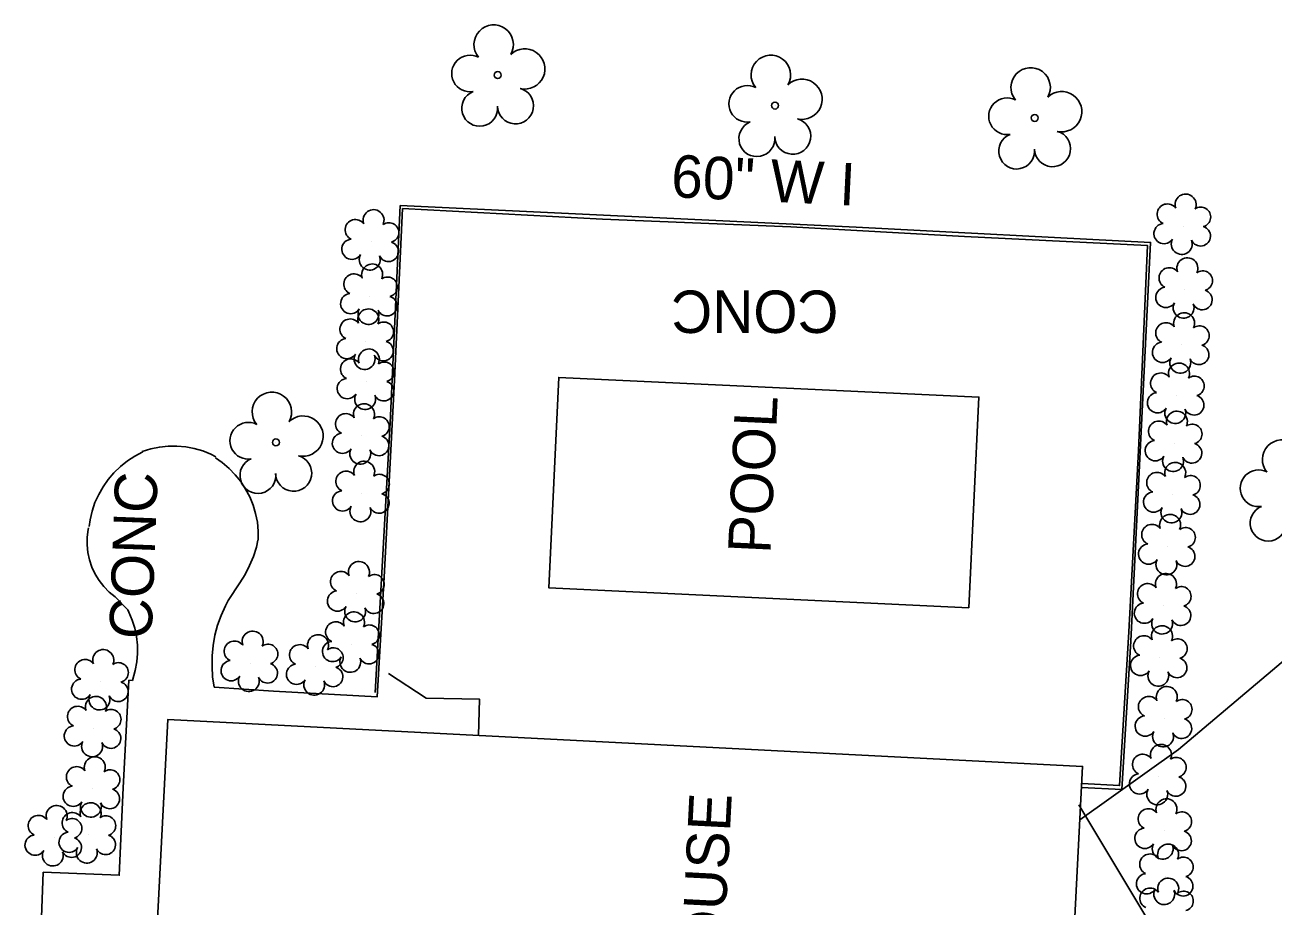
# Model space of a CAD drawing. Extents: x 1614611 to 1617571, y 898867 to 905462.
# Drawn here: x 1616421.3 to 1616538.9, y 903749 to 903832 of the extents above; entities that cross this region are included whole.
import ezdxf

# ---------------------------------------------------------------- set-up
doc = ezdxf.new("R2010")
doc.units = 0
for name, color, linetype in [('Exist Building', 7, 'Continuous'), ('Exist Building Text', 7, 'Continuous'), ('Exist Hydro Pool or Reservoir', 7, 'Continuous'), ('Exist Hydro Pool or Reservoir Text', 7, 'Continuous'), ('Exist Other Culture Area Outline', 7, 'Continuous'), ('Exist Other Culture Area Outline Text', 7, 'Continuous'), ('Exist Other Culture Fence Line', 7, 'Continuous'), ('Exist Other Culture Fence Line Text', 7, 'Continuous'), ('Exist Other Culture Gate', 7, 'Continuous'), ('Exist Utilities Telephone UG Cable SUE LOS B', 7, 'Continuous'), ('Exist Vegetation Shrub CELL', 7, 'Continuous'), ('Exist Vegetation Tree CELL', 7, 'Continuous'), ('Prop Drainage Structure Catch Basin Grate 840 03E Label', 7, 'Continuous')]:
    doc.layers.add(name, color=color, linetype=linetype)

msp = doc.modelspace()

# ---------------------------------------------------------------- linework, layer by layer
at = {"layer": 'Exist Building'}
for points in [[(1616432.41, 903791.79), (1616431.66, 903791.4), (1616430.96, 903790.94), (1616430.3, 903790.42), (1616429.69, 903789.83), (1616429.15, 903789.2), (1616428.66, 903788.51), (1616428.25, 903787.78), (1616427.9, 903787.01), (1616427.63, 903786.22), (1616427.44, 903785.4), (1616427.34, 903784.75)], [(1616443.28, 903783.5), (1616443.28, 903784.33), (1616443.2, 903785.16), (1616443.04, 903785.98), (1616442.8, 903786.78), (1616442.48, 903787.55), (1616442.1, 903788.29), (1616441.64, 903788.99), (1616441.12, 903789.64), (1616440.54, 903790.24), (1616439.9, 903790.78), (1616439.27, 903791.23)], [(1616497.51, 903722.23), (1616434.95, 903725.43), (1616435.18, 903729.98), (1616432.89, 903730.1), (1616434.76, 903766.57), (1616520.96, 903762.15), (1616519.1, 903725.79), (1616514.81, 903726.01), (1616514.57, 903721.36), (1616508.97, 903721.64)]]:
    msp.add_lwpolyline(points, dxfattribs=at)
at = {"layer": 'Exist Hydro Pool or Reservoir'}
msp.add_lwpolyline([(1616510.26, 903777.11), (1616470.68, 903778.97), (1616471.61, 903798.81), (1616511.19, 903796.95)], close=True, dxfattribs=at)
at = {"layer": 'Exist Other Culture Area Outline'}
for points in [[(1616525.32, 903774.82), (1616526.23, 903791.92), (1616527.07, 903811.25), (1616509.83, 903812.09), (1616493.48, 903812.99), (1616475.73, 903813.71), (1616456.88, 903814.72), (1616456.12, 903798.56), (1616455.14, 903779.98), (1616454.5, 903768.71), (1616444.71, 903769.25), (1616439.14, 903769.63), (1616438.99, 903770.6), (1616438.93, 903771.58), (1616438.94, 903772.56), (1616439.03, 903773.54), (1616439.21, 903774.51), (1616439.46, 903775.45), (1616439.78, 903776.38), (1616440.19, 903777.27), (1616440.46, 903777.8), (1616441.54, 903779.46), (1616442.04, 903780.25), (1616442.47, 903781.07), (1616442.83, 903781.94), (1616443.12, 903782.82), (1616443.26, 903783.46)], [(1616439.29, 903791.34), (1616438.83, 903791.57), (1616438.06, 903791.88), (1616437.26, 903792.11), (1616436.45, 903792.26), (1616435.62, 903792.33), (1616434.79, 903792.33), (1616433.97, 903792.24), (1616433.16, 903792.08), (1616432.36, 903791.84), (1616432.34, 903791.83)], [(1616431.08, 903770.27), (1616431.43, 903770.26), (1616431.69, 903771.2), (1616431.84, 903771.99), (1616431.92, 903772.79), (1616431.91, 903773.59), (1616431.82, 903774.39), (1616431.66, 903775.18), (1616431.42, 903775.94), (1616431.1, 903776.68), (1616430.99, 903776.9), (1616429.79, 903778.12), (1616429.24, 903778.58), (1616428.73, 903779.1), (1616428.29, 903779.66), (1616427.92, 903780.28), (1616427.61, 903780.93), (1616427.38, 903781.61), (1616427.23, 903782.32), (1616427.16, 903783.03), (1616427.16, 903783.75), (1616427.25, 903784.47), (1616427.28, 903784.64)], [(1616525.32, 903774.82), (1616524.45, 903760.34), (1616520.88, 903760.54)], [(1616422.42, 903736.1), (1616423.02, 903752.18), (1616430.18, 903751.89), (1616430.55, 903760.13), (1616431.08, 903770.27)]]:
    msp.add_lwpolyline(points, dxfattribs=at)
at = {"layer": 'Exist Other Culture Fence Line'}
for points in [[(1616454.29, 903769.12), (1616455.71, 903794.54), (1616456.66, 903815.01), (1616499.62, 903812.98), (1616527.37, 903811.53), (1616525.52, 903773.96)], [(1616520.86, 903760.15), (1616524.67, 903759.96), (1616525.52, 903773.96)], [(1616459.1, 903768.58), (1616464.13, 903768.49), (1616464.05, 903765.07)]]:
    msp.add_lwpolyline(points, dxfattribs=at)
at = {"layer": 'Exist Other Culture Gate'}
msp.add_line((1616459.1, 903768.58), (1616455.55, 903770.9), dxfattribs=at)
at = {"layer": 'Exist Utilities Telephone UG Cable SUE LOS B'}
msp.add_lwpolyline([(1616520.72, 903757.13), (1616530.01, 903763.75), (1616541.27, 903773.26), (1616542.35, 903774.76), (1616543.86, 903783.52), (1616549.82, 903791.47), (1616576.77, 903808.87), (1616587.38, 903812.14)], dxfattribs=at)
at = {"layer": 'Exist Vegetation Shrub CELL'}
for p, q in [((1616530.44, 903813.06), (1616530.44, 903813.06)), ((1616453.92, 903811.59), (1616453.92, 903811.59)), ((1616453.8, 903806.47), (1616453.8, 903806.47)), ((1616530.61, 903807.05), (1616530.61, 903807.05)), ((1616453.43, 903802.23), (1616453.43, 903802.23)), ((1616530.3, 903801.87), (1616530.3, 903801.87)), ((1616453.49, 903798.46), (1616453.49, 903798.46)), ((1616529.82, 903797.13), (1616529.82, 903797.13)), ((1616453.02, 903793.3), (1616453.02, 903793.3)), ((1616529.62, 903792.6), (1616529.62, 903792.6)), ((1616453.04, 903787.88), (1616453.04, 903787.88)), ((1616529.46, 903787.77), (1616529.46, 903787.77)), ((1616528.99, 903782.87), (1616528.99, 903782.87)), ((1616452.55, 903778.43), (1616452.55, 903778.43)), ((1616528.59, 903777.3), (1616528.59, 903777.3)), ((1616452.09, 903773.68), (1616452.09, 903773.68)), ((1616528.23, 903772.38), (1616528.23, 903772.38)), ((1616442.53, 903771.87), (1616442.53, 903771.87)), ((1616448.69, 903771.53), (1616448.69, 903771.53)), ((1616428.45, 903770.13), (1616428.45, 903770.13)), ((1616528.67, 903766.65), (1616528.67, 903766.65)), ((1616427.76, 903765.72), (1616427.76, 903765.72)), ((1616528.13, 903761.2), (1616528.13, 903761.2)), ((1616427.65, 903760.03), (1616427.65, 903760.03)), ((1616427.26, 903755.7), (1616427.26, 903755.7)), ((1616528.64, 903756.07), (1616528.64, 903756.07)), ((1616424.06, 903755.44), (1616424.06, 903755.44)), ((1616528.79, 903751.8), (1616528.79, 903751.8))]:
    msp.add_line(p, q, dxfattribs=at)
for centre, radius, start, end in [((1616530.67, 903815.1), 0.99, 334.8391, 200.4717), ((1616454.15, 903813.63), 0.99, 334.8391, 200.4717), ((1616528.96, 903814.19), 0.968, 35.8908, 245.4216), ((1616532.11, 903813.93), 0.929, 284.4567, 126.0861), ((1616452.44, 903812.72), 0.968, 35.8908, 245.4216), ((1616455.6, 903812.46), 0.929, 284.4567, 126.0861), ((1616528.64, 903812.36), 0.955, 95.1099, 327.9534), ((1616532.08, 903812.13), 0.937, 204.9913, 73.4601), ((1616452.12, 903810.89), 0.955, 95.1099, 327.9534), ((1616455.56, 903810.66), 0.937, 204.9913, 73.4601), ((1616530.31, 903811.38), 0.984, 151.2797, 21.387), ((1616453.79, 903809.91), 0.984, 151.2797, 21.387), ((1616530.84, 903809.09), 0.99, 334.8391, 200.4717), ((1616452.31, 903807.6), 0.968, 35.8908, 245.4216), ((1616454.02, 903808.51), 0.99, 334.8391, 200.4717), ((1616529.13, 903808.18), 0.968, 35.8908, 245.4216), ((1616532.28, 903807.92), 0.929, 284.4567, 126.0861), ((1616455.47, 903807.34), 0.929, 284.4567, 126.0861), ((1616528.81, 903806.35), 0.955, 95.1099, 327.9534), ((1616452, 903805.77), 0.955, 95.1099, 327.9534), ((1616455.43, 903805.54), 0.937, 204.9913, 73.4601), ((1616532.24, 903806.12), 0.937, 204.9913, 73.4601), ((1616453.66, 903804.27), 0.99, 334.8391, 200.4717), ((1616453.67, 903804.79), 0.984, 151.2797, 21.387), ((1616530.48, 903805.37), 0.984, 151.2797, 21.387), ((1616530.53, 903803.91), 0.99, 334.8391, 200.4717), ((1616451.95, 903803.35), 0.968, 35.8908, 245.4216), ((1616455.11, 903803.1), 0.929, 284.4567, 126.0861), ((1616528.82, 903803), 0.968, 35.8908, 245.4216), ((1616531.97, 903802.74), 0.929, 284.4567, 126.0861), ((1616451.63, 903801.52), 0.955, 95.1099, 327.9534), ((1616453.71, 903800.5), 0.99, 334.8391, 200.4717), ((1616455.07, 903801.3), 0.937, 204.9913, 73.4601), ((1616528.5, 903801.17), 0.955, 95.1099, 327.9534), ((1616531.94, 903800.95), 0.937, 204.9913, 73.4601), ((1616452, 903799.59), 0.968, 35.8908, 245.4216), ((1616453.31, 903800.54), 0.984, 151.2797, 21.387), ((1616455.16, 903799.33), 0.929, 284.4567, 126.0861), ((1616530.17, 903800.19), 0.984, 151.2797, 21.387), ((1616528.34, 903798.26), 0.968, 35.8908, 245.4216), ((1616530.05, 903799.17), 0.99, 334.8391, 200.4717), ((1616451.68, 903797.75), 0.955, 95.1099, 327.9534), ((1616455.12, 903797.53), 0.937, 204.9913, 73.4601), ((1616531.5, 903798), 0.929, 284.4567, 126.0861), ((1616453.36, 903796.77), 0.984, 151.2797, 21.387), ((1616528.02, 903796.42), 0.955, 95.1099, 327.9534), ((1616531.46, 903796.2), 0.937, 204.9913, 73.4601), ((1616453.25, 903795.34), 0.99, 334.8391, 200.4717), ((1616529.7, 903795.45), 0.984, 151.2797, 21.387), ((1616529.85, 903794.64), 0.99, 334.8391, 200.4717), ((1616451.54, 903794.43), 0.968, 35.8908, 245.4216), ((1616454.7, 903794.17), 0.929, 284.4567, 126.0861), ((1616528.14, 903793.73), 0.968, 35.8908, 245.4216), ((1616531.29, 903793.47), 0.929, 284.4567, 126.0861), ((1616451.22, 903792.6), 0.955, 95.1099, 327.9534), ((1616454.66, 903792.37), 0.937, 204.9913, 73.4601), ((1616452.9, 903791.62), 0.984, 151.2797, 21.387), ((1616527.82, 903791.9), 0.955, 95.1099, 327.9534), ((1616531.26, 903791.67), 0.937, 204.9913, 73.4601), ((1616453.27, 903789.92), 0.99, 334.8391, 200.4717), ((1616529.49, 903790.92), 0.984, 151.2797, 21.387), ((1616529.69, 903789.81), 0.99, 334.8391, 200.4717), ((1616451.56, 903789.01), 0.968, 35.8908, 245.4216), ((1616454.71, 903788.75), 0.929, 284.4567, 126.0861), ((1616527.97, 903788.89), 0.968, 35.8908, 245.4216), ((1616531.13, 903788.63), 0.929, 284.4567, 126.0861), ((1616451.24, 903787.17), 0.955, 95.1099, 327.9534), ((1616454.68, 903786.95), 0.937, 204.9913, 73.4601), ((1616527.66, 903787.06), 0.955, 95.1099, 327.9534), ((1616531.09, 903786.84), 0.937, 204.9913, 73.4601), ((1616452.91, 903786.19), 0.984, 151.2797, 21.387), ((1616529.33, 903786.08), 0.984, 151.2797, 21.387), ((1616527.5, 903783.99), 0.968, 35.8908, 245.4216), ((1616529.21, 903784.91), 0.99, 334.8391, 200.4717), ((1616530.66, 903783.73), 0.929, 284.4567, 126.0861), ((1616527.19, 903782.16), 0.955, 95.1099, 327.9534), ((1616530.62, 903781.94), 0.937, 204.9913, 73.4601), ((1616452.77, 903780.47), 0.99, 334.8391, 200.4717), ((1616528.86, 903781.18), 0.984, 151.2797, 21.387), ((1616451.06, 903779.56), 0.968, 35.8908, 245.4216), ((1616454.22, 903779.3), 0.929, 284.4567, 126.0861), ((1616528.82, 903779.34), 0.99, 334.8391, 200.4717), ((1616527.11, 903778.42), 0.968, 35.8908, 245.4216), ((1616530.26, 903778.17), 0.929, 284.4567, 126.0861), ((1616450.75, 903777.73), 0.955, 95.1099, 327.9534), ((1616454.18, 903777.5), 0.937, 204.9913, 73.4601), ((1616452.31, 903775.72), 0.99, 334.8391, 200.4717), ((1616452.42, 903776.75), 0.984, 151.2797, 21.387), ((1616526.79, 903776.59), 0.955, 95.1099, 327.9534), ((1616530.23, 903776.37), 0.937, 204.9913, 73.4601), ((1616450.6, 903774.81), 0.968, 35.8908, 245.4216), ((1616528.46, 903775.61), 0.984, 151.2797, 21.387), ((1616442.76, 903773.91), 0.99, 334.8391, 200.4717), ((1616448.92, 903773.57), 0.99, 334.8391, 200.4717), ((1616453.76, 903774.55), 0.929, 284.4567, 126.0861), ((1616526.74, 903773.5), 0.968, 35.8908, 245.4216), ((1616528.45, 903774.42), 0.99, 334.8391, 200.4717), ((1616428.68, 903772.17), 0.99, 334.8391, 200.4717), ((1616441.04, 903773), 0.968, 35.8908, 245.4216), ((1616444.2, 903772.74), 0.929, 284.4567, 126.0861), ((1616447.2, 903772.66), 0.968, 35.8908, 245.4216), ((1616450.29, 903772.98), 0.955, 95.1099, 327.9534), ((1616450.36, 903772.4), 0.929, 284.4567, 126.0861), ((1616453.72, 903772.75), 0.937, 204.9913, 73.4601), ((1616529.9, 903773.24), 0.929, 284.4567, 126.0861), ((1616426.97, 903771.26), 0.968, 35.8908, 245.4216), ((1616440.73, 903771.17), 0.955, 95.1099, 327.9534), ((1616451.96, 903772), 0.984, 151.2797, 21.387), ((1616526.43, 903771.67), 0.955, 95.1099, 327.9534), ((1616529.86, 903771.45), 0.937, 204.9913, 73.4601), ((1616430.12, 903771), 0.929, 284.4567, 126.0861), ((1616444.16, 903770.94), 0.937, 204.9913, 73.4601), ((1616446.89, 903770.83), 0.955, 95.1099, 327.9534), ((1616450.32, 903770.6), 0.937, 204.9913, 73.4601), ((1616528.1, 903770.69), 0.984, 151.2797, 21.387), ((1616426.65, 903769.43), 0.955, 95.1099, 327.9534), ((1616430.09, 903769.2), 0.937, 204.9913, 73.4601), ((1616442.4, 903770.19), 0.984, 151.2797, 21.387), ((1616448.56, 903769.85), 0.984, 151.2797, 21.387), ((1616528.9, 903768.69), 0.99, 334.8391, 200.4717), ((1616427.99, 903767.76), 0.99, 334.8391, 200.4717), ((1616428.32, 903768.45), 0.984, 151.2797, 21.387), ((1616527.19, 903767.78), 0.968, 35.8908, 245.4216), ((1616530.35, 903767.52), 0.929, 284.4567, 126.0861), ((1616426.28, 903766.85), 0.968, 35.8908, 245.4216), ((1616429.43, 903766.59), 0.929, 284.4567, 126.0861), ((1616526.87, 903765.95), 0.955, 95.1099, 327.9534), ((1616530.31, 903765.72), 0.937, 204.9913, 73.4601), ((1616425.96, 903765.02), 0.955, 95.1099, 327.9534), ((1616429.4, 903764.79), 0.937, 204.9913, 73.4601), ((1616528.55, 903764.97), 0.984, 151.2797, 21.387), ((1616427.63, 903764.04), 0.984, 151.2797, 21.387), ((1616528.35, 903763.24), 0.99, 334.8391, 200.4717), ((1616427.88, 903762.07), 0.99, 334.8391, 200.4717), ((1616526.64, 903762.33), 0.968, 35.8908, 245.4216), ((1616529.8, 903762.07), 0.929, 284.4567, 126.0861), ((1616426.17, 903761.16), 0.968, 35.8908, 245.4216), ((1616429.32, 903760.9), 0.929, 284.4567, 126.0861), ((1616526.33, 903760.5), 0.955, 95.1099, 327.9534), ((1616425.85, 903759.33), 0.955, 95.1099, 327.9534), ((1616529.76, 903760.27), 0.937, 204.9913, 73.4601), ((1616429.29, 903759.1), 0.937, 204.9913, 73.4601), ((1616528, 903759.52), 0.984, 151.2797, 21.387), ((1616528.87, 903758.11), 0.99, 334.8391, 200.4717), ((1616424.29, 903757.48), 0.99, 334.8391, 200.4717), ((1616427.49, 903757.74), 0.99, 334.8391, 200.4717), ((1616427.52, 903758.35), 0.984, 151.2797, 21.387), ((1616527.16, 903757.2), 0.968, 35.8908, 245.4216), ((1616530.31, 903756.94), 0.929, 284.4567, 126.0861), ((1616422.58, 903756.57), 0.968, 35.8908, 245.4216), ((1616425.78, 903756.83), 0.968, 35.8908, 245.4216), ((1616425.73, 903756.31), 0.929, 284.4567, 126.0861), ((1616428.93, 903756.57), 0.929, 284.4567, 126.0861), ((1616422.26, 903754.73), 0.955, 95.1099, 327.9534), ((1616425.46, 903755), 0.955, 95.1099, 327.9534), ((1616428.9, 903754.77), 0.937, 204.9913, 73.4601), ((1616526.84, 903755.37), 0.955, 95.1099, 327.9534), ((1616530.28, 903755.14), 0.937, 204.9913, 73.4601), ((1616425.69, 903754.51), 0.937, 204.9913, 73.4601), ((1616427.13, 903754.02), 0.984, 151.2797, 21.387), ((1616528.51, 903754.39), 0.984, 151.2797, 21.387), ((1616529.02, 903753.84), 0.99, 334.8391, 200.4717), ((1616423.93, 903753.75), 0.984, 151.2797, 21.387), ((1616527.31, 903752.93), 0.968, 35.8908, 245.4216), ((1616530.46, 903752.67), 0.929, 284.4567, 126.0861), ((1616526.99, 903751.09), 0.955, 95.1099, 327.9534), ((1616529.03, 903750.63), 0.99, 334.8391, 200.4717), ((1616530.43, 903750.87), 0.937, 204.9913, 73.4601), ((1616527.32, 903749.72), 0.968, 35.8908, 245.4216), ((1616528.66, 903750.11), 0.984, 151.2797, 21.387), ((1616530.47, 903749.46), 0.929, 284.4567, 126.0861)]:
    msp.add_arc(centre, radius, start, end, dxfattribs=at)
at = {"layer": 'Exist Vegetation Tree CELL'}
for p, q in [((1616465.85, 903827.3), (1616465.85, 903827.3)), ((1616491.98, 903824.43), (1616491.98, 903824.43)), ((1616516.45, 903823.26), (1616516.45, 903823.26)), ((1616444.95, 903792.69), (1616444.95, 903792.69))]:
    msp.add_line(p, q, dxfattribs=at)
for centre in [(1616465.85, 903827.3), (1616491.98, 903824.43), (1616516.45, 903823.26), (1616444.95, 903792.69)]:
    msp.add_circle(centre, 0.326, dxfattribs=at)
for centre, radius, start, end in [((1616465.47, 903830.17), 1.86, 330.1651, 219.7134), ((1616468.4, 903827.88), 1.9, 257.1011, 134.1999), ((1616463.25, 903827.45), 1.73, 62.6636, 279.3457), ((1616491.59, 903827.31), 1.86, 330.1651, 219.7134), ((1616516.07, 903826.14), 1.86, 330.1651, 219.7134), ((1616489.37, 903824.59), 1.73, 62.6636, 279.3457), ((1616494.52, 903825.02), 1.9, 257.1011, 134.1999), ((1616464.15, 903824.17), 1.69, 111.5671, 6.231), ((1616467.53, 903824.4), 1.7, 181.2822, 74.56), ((1616513.85, 903823.42), 1.73, 62.6636, 279.3457), ((1616519, 903823.85), 1.9, 257.1011, 134.1999), ((1616490.27, 903821.31), 1.69, 111.5671, 6.231), ((1616493.65, 903821.54), 1.7, 181.2822, 74.56), ((1616514.75, 903820.14), 1.69, 111.5671, 6.231), ((1616518.13, 903820.36), 1.7, 181.2822, 74.56), ((1616444.57, 903795.56), 1.86, 330.1651, 219.7134), ((1616442.35, 903792.84), 1.73, 62.6636, 279.3457), ((1616447.5, 903793.28), 1.9, 257.1011, 134.1999), ((1616539.77, 903791.07), 1.86, 330.1651, 219.7134), ((1616443.25, 903789.57), 1.69, 111.5671, 6.231), ((1616446.62, 903789.79), 1.7, 181.2822, 74.56), ((1616537.55, 903788.36), 1.73, 62.6636, 279.3457), ((1616538.45, 903785.08), 1.69, 111.5671, 6.231)]:
    msp.add_arc(centre, radius, start, end, dxfattribs=at)
at = {"layer": 'Prop Drainage Structure Catch Basin Grate 840 03E Label'}
msp.add_lwpolyline([(1616520.6, 903758.52), (1616529.01, 903744.54), (1616535.64, 903737.22), (1616538.46, 903736.32), (1616544.44, 903736.43)], dxfattribs=at)

# ---------------------------------------------------------------- texts
at = {"layer": 'Exist Building Text'}
for s, rotation, p in [('CONC', 87.8569, (1616433.23, 903774.09)), ('CLUB HOUSE', 87.0684, (1616486.14, 903724.79))]:
    msp.add_text(s, height=4, rotation=rotation, dxfattribs=at).set_placement(p)
at = {"layer": 'Exist Hydro Pool or Reservoir Text'}
msp.add_text('POOL', height=4, rotation=87.3045, dxfattribs=at).set_placement((1616491.54, 903782.15))
at = {"layer": 'Exist Other Culture Area Outline Text'}
msp.add_text('CONC', height=4, rotation=180, dxfattribs=at).set_placement((1616497.96, 903807))
at = {"layer": 'Exist Other Culture Fence Line Text'}
msp.add_text('60" W I', height=4, rotation=357.2893, dxfattribs=at).set_placement((1616482.13, 903815.81))

doc.saveas('drawing.dxf')
